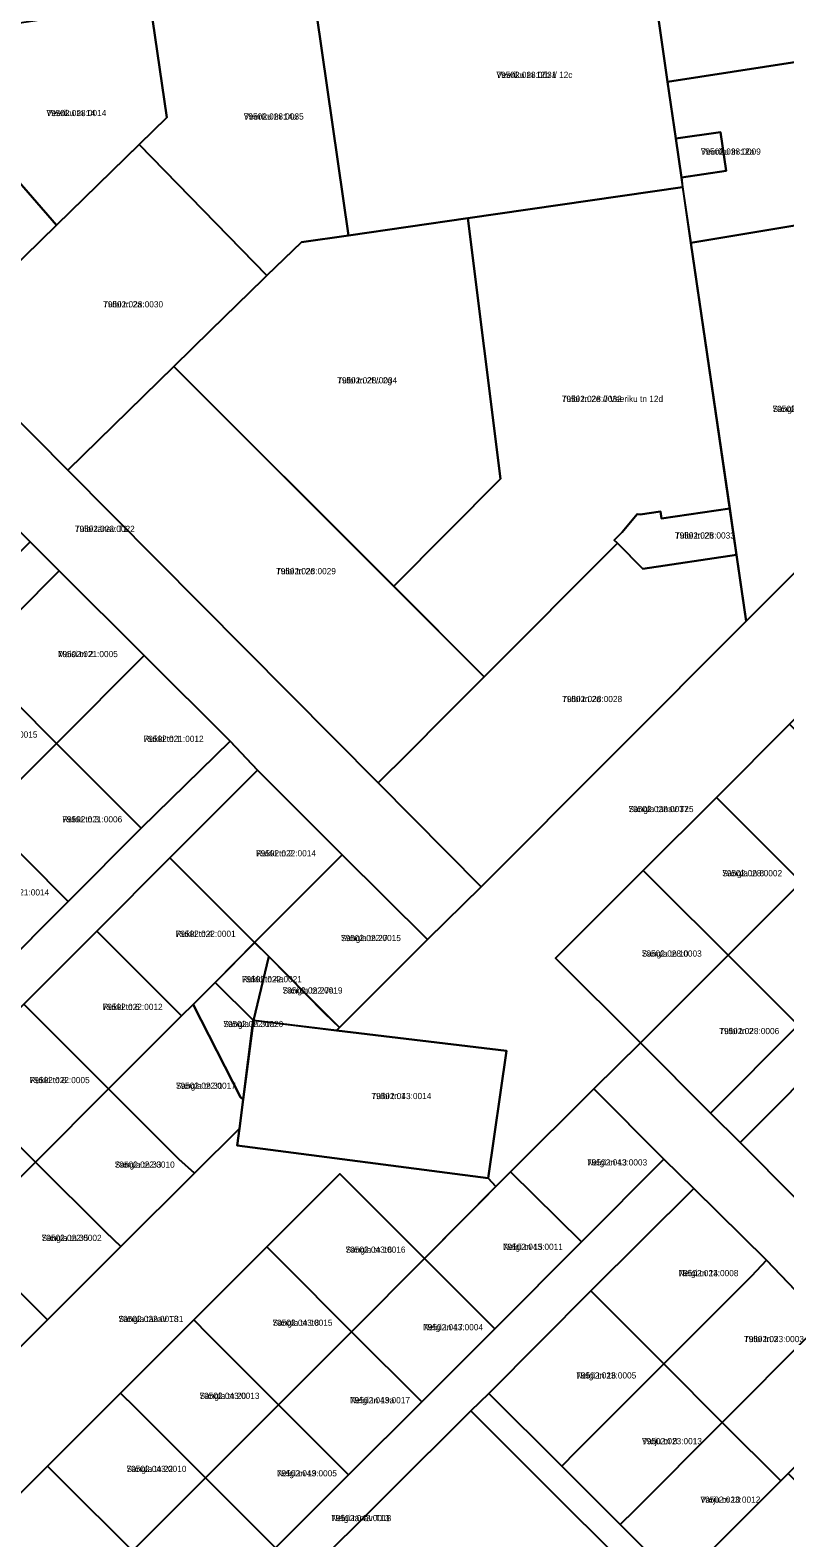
# Model space of a CAD drawing. Extents: x 643847 to 663718, y 6468443 to 6482775.
# Drawn here: x 657320.2 to 657502.8, y 6473294.6 to 6473659.2 of the extents above; entities that cross this region are included whole.
import ezdxf

# ---------------------------------------------------------------- set-up
doc = ezdxf.new("R2010")
doc.units = 0
for name, color, linetype in [('L_AADRESS', 7, 'Continuous'), ('PIIR', 7, 'Continuous'), ('TUNNUS', 7, 'Continuous')]:
    doc.layers.add(name, color=color, linetype=linetype)

msp = doc.modelspace()

# ---------------------------------------------------------------- linework, layer by layer
at = {"layer": 'PIIR'}
for points in [[(657524.26, 6473693.62), (657524.4, 6473692.71), (657530.22, 6473655.34), (657474.44, 6473646.75), (657468.85, 6473685.8)], [(657468.85, 6473685.8), (657474.44, 6473646.75), (657476.41, 6473633.04), (657477.76, 6473623.64), (657478.07, 6473621.23), (657426.1, 6473613.73), (657397.2, 6473609.56), (657388.17, 6473672.3)], [(657388.17, 6473672.3), (657397.2, 6473609.56), (657385.82, 6473607.96), (657377.48, 6473599.9), (657346.54, 6473631.58), (657353.22, 6473638.09), (657349.19, 6473665.8)], [(657349.19, 6473665.8), (657353.22, 6473638.09), (657326.54, 6473612.11), (657310.07, 6473630.96), (657308.76, 6473638.79), (657299.62, 6473647.92), (657294.98, 6473657.6)], [(657294.98, 6473657.6), (657299.62, 6473647.92), (657308.76, 6473638.79), (657310.07, 6473630.96), (657326.54, 6473612.11), (657303.2, 6473589.37), (657297.9, 6473584.21), (657261.7, 6473619.91), (657261.61, 6473624.2)], [(657530.22, 6473655.34), (657535.24, 6473616.95), (657509.59, 6473612.69), (657480.03, 6473607.79), (657477.76, 6473623.64), (657488.57, 6473625.19), (657487.23, 6473634.59), (657476.41, 6473633.04), (657474.44, 6473646.75)], [(657487.23, 6473634.59), (657488.57, 6473625.19), (657477.76, 6473623.64), (657476.41, 6473633.04)], [(657329.27, 6473552.78), (657305.38, 6473576.84), (657310.68, 6473582), (657303.2, 6473589.37), (657326.54, 6473612.11), (657346.54, 6473631.58), (657377.48, 6473599.9), (657376.65, 6473599.07), (657363.84, 6473586.56), (657354.98, 6473577.9)], [(657395.7, 6473459.74), (657375.18, 6473480.24), (657368.56, 6473487.23), (657347.74, 6473507.95), (657327.22, 6473528.44), (657320.16, 6473535.5), (657299.65, 6473556.01), (657279.6, 6473576), (657260.85, 6473591.41), (657246.74, 6473605.57), (657232.62, 6473619.73), (657261.61, 6473624.2), (657261.7, 6473619.91), (657297.9, 6473584.21), (657305.38, 6473576.84), (657329.27, 6473552.78), (657404.39, 6473477.17), (657429.34, 6473452.06), (657416.29, 6473439.27)], [(657478.07, 6473621.23), (657480.03, 6473607.79), (657489.48, 6473543.55), (657472.98, 6473541.12), (657472.72, 6473542.85), (657467.78, 6473542.06), (657467.06, 6473542.19), (657463.43, 6473537.81), (657461.52, 6473535.91), (657462.31, 6473535.14), (657430.06, 6473502.83), (657408.15, 6473524.76), (657434.01, 6473550.75), (657426.1, 6473613.73)], [(657426.1, 6473613.73), (657434.01, 6473550.75), (657408.15, 6473524.76), (657354.98, 6473577.9), (657363.84, 6473586.56), (657376.65, 6473599.07), (657377.48, 6473599.9), (657385.82, 6473607.96), (657397.2, 6473609.56)], [(657493.48, 6473516.31), (657480.03, 6473607.79), (657509.59, 6473612.69), (657519.66, 6473542.58)], [(657404.39, 6473477.17), (657329.27, 6473552.78), (657354.98, 6473577.9), (657430.06, 6473502.83), (657420.86, 6473493.6), (657411.66, 6473484.38)], [(657493.48, 6473516.31), (657519.66, 6473542.58), (657529.3, 6473552.25), (657523.11, 6473524.61), (657535.64, 6473523.1), (657521.45, 6473508.91), (657503.89, 6473491.33), (657486.23, 6473473.67), (657468.55, 6473456), (657447.34, 6473434.78), (657467.85, 6473414.28), (657456.62, 6473403.13), (657436.39, 6473383.1), (657432.9, 6473379.57), (657431.04, 6473381.58), (657435.42, 6473412.36), (657394.34, 6473417.29), (657395.03, 6473418), (657416.29, 6473439.27), (657429.34, 6473452.06)], [(657489.48, 6473543.55), (657491.12, 6473532.31), (657468.43, 6473528.98), (657462.31, 6473535.14), (657461.52, 6473535.91), (657463.43, 6473537.81), (657467.06, 6473542.19), (657467.78, 6473542.06), (657472.72, 6473542.85), (657472.98, 6473541.12)], [(657298.97, 6473514.29), (657320.16, 6473535.5), (657327.22, 6473528.44), (657306.02, 6473507.22), (657288.35, 6473489.53), (657270.69, 6473471.84), (657253.01, 6473454.17), (657235.3, 6473436.45), (657217.63, 6473418.76), (657199.99, 6473401.12), (657182.33, 6473383.44), (657161.36, 6473362.47), (657154.14, 6473369.72), (657174.95, 6473390.81), (657192.7, 6473408.41), (657210.45, 6473426.02), (657228.2, 6473443.62), (657245.94, 6473461.22), (657263.61, 6473478.92), (657281.29, 6473496.6)], [(657429.34, 6473452.06), (657404.39, 6473477.17), (657411.66, 6473484.38), (657420.86, 6473493.6), (657430.06, 6473502.83), (657462.31, 6473535.14), (657468.43, 6473528.98), (657491.12, 6473532.31), (657493.48, 6473516.31)], [(657327.22, 6473528.44), (657347.74, 6473507.95), (657326.53, 6473486.72), (657306.02, 6473507.22)], [(657306.02, 6473507.22), (657326.53, 6473486.72), (657308.86, 6473469.03), (657291.89, 6473486), (657288.35, 6473489.53)], [(657368.56, 6473487.23), (657347.04, 6473466.21), (657326.53, 6473486.72), (657347.74, 6473507.95)], [(657575.34, 6473487.82), (657581.81, 6473494.29), (657594.46, 6473492.74), (657587.29, 6473485.79), (657572.91, 6473471.86), (657558.76, 6473457.71), (657544.62, 6473443.58), (657537.91, 6473436.16), (657516.72, 6473414.93), (657491.98, 6473390.18), (657484.82, 6473397.3), (657506.04, 6473418.53), (657523.72, 6473436.2), (657541.39, 6473453.88), (657559.07, 6473471.56)], [(657503.9, 6473491.35), (657507.44, 6473487.81), (657524.42, 6473470.85), (657506.74, 6473453.17), (657489.76, 6473470.14), (657486.23, 6473473.67)], [(657347.04, 6473466.21), (657368.56, 6473487.23), (657375.18, 6473480.24), (657353.98, 6473459.02), (657336.31, 6473441.33), (657318.63, 6473423.62), (657300.96, 6473405.95), (657283.31, 6473388.27), (657265.63, 6473370.59), (657247.96, 6473352.9), (657230.3, 6473335.2), (657209.45, 6473314.16), (657202.27, 6473321.38), (657223.33, 6473342.45), (657241, 6473360.11), (657258.69, 6473377.8), (657276.37, 6473395.48), (657294.03, 6473413.16), (657311.7, 6473430.84), (657329.37, 6473448.52)], [(657329.37, 6473448.52), (657308.86, 6473469.03), (657326.53, 6473486.72), (657347.04, 6473466.21)], [(657375.18, 6473480.24), (657395.7, 6473459.74), (657374.49, 6473438.53), (657353.98, 6473459.02)], [(657489.06, 6473435.49), (657472.08, 6473452.46), (657468.55, 6473456), (657486.23, 6473473.67), (657489.76, 6473470.14), (657506.74, 6473453.17)], [(657311.7, 6473430.84), (657308.17, 6473434.38), (657291.2, 6473451.34), (657308.86, 6473469.03), (657329.37, 6473448.52)], [(657353.98, 6473459.02), (657374.49, 6473438.53), (657364.94, 6473428.89), (657359.62, 6473423.55), (657356.83, 6473420.84), (657339.85, 6473437.79), (657336.31, 6473441.33)], [(657395.03, 6473418), (657391.48, 6473421.56), (657377.92, 6473435.15), (657374.49, 6473438.53), (657395.7, 6473459.74), (657416.29, 6473439.27)], [(657468.55, 6473456), (657472.08, 6473452.46), (657489.06, 6473435.49), (657467.85, 6473414.28), (657447.34, 6473434.78)], [(657506.74, 6473453.17), (657523.72, 6473436.2), (657506.04, 6473418.53), (657489.06, 6473435.49)], [(657336.31, 6473441.33), (657339.85, 6473437.79), (657356.83, 6473420.84), (657339.16, 6473403.15), (657322.18, 6473420.11), (657318.63, 6473423.62)], [(657374.51, 6473438.54), (657377.92, 6473435.15), (657374.21, 6473419.72), (657364.94, 6473428.89)], [(657467.85, 6473414.28), (657489.06, 6473435.49), (657506.04, 6473418.53), (657484.82, 6473397.3)], [(657377.92, 6473435.15), (657391.44, 6473421.5), (657395.03, 6473418), (657394.34, 6473417.29), (657374.21, 6473419.72)], [(657364.94, 6473428.89), (657374.21, 6473419.72), (657371.75, 6473400.55), (657371.07, 6473401.14), (657359.62, 6473423.55)], [(657318.63, 6473423.62), (657322.18, 6473420.11), (657339.16, 6473403.15), (657321.49, 6473385.46), (657304.5, 6473402.41), (657300.96, 6473405.95)], [(657370.83, 6473393.6), (657359.94, 6473382.73), (657356.14, 6473386.19), (657339.16, 6473403.15), (657356.83, 6473420.84), (657359.62, 6473423.55), (657371.07, 6473401.14), (657371.75, 6473400.55)], [(657431.04, 6473381.58), (657370.3, 6473389.5), (657370.83, 6473393.6), (657371.75, 6473400.55), (657374.18, 6473419.79), (657394.34, 6473417.29), (657435.42, 6473412.36)], [(657498.41, 6473361.71), (657480.77, 6473379.06), (657473.56, 6473386.15), (657456.62, 6473403.13), (657467.85, 6473414.28), (657484.82, 6473397.3), (657491.98, 6473390.18), (657505.41, 6473376.75), (657518.89, 6473363.37), (657532.72, 6473349.6), (657546.2, 6473336.18), (657560.35, 6473322.09), (657568.55, 6473313.92), (657589.55, 6473292.99), (657610.7, 6473271.22), (657597.45, 6473262.37), (657554.73, 6473304.95), (657541.96, 6473317.66), (657526.16, 6473332.72), (657512.31, 6473347.16)], [(657491.98, 6473390.18), (657516.72, 6473414.93), (657530.15, 6473401.51), (657505.41, 6473376.75)], [(657300.96, 6473405.95), (657304.5, 6473402.41), (657321.49, 6473385.46), (657303.82, 6473367.78), (657286.84, 6473384.74), (657283.31, 6473388.27)], [(657342.09, 6473365.04), (657338.47, 6473368.5), (657321.49, 6473385.46), (657339.16, 6473403.15), (657356.14, 6473386.19), (657359.94, 6473382.73)], [(657473.56, 6473386.15), (657453.58, 6473366.14), (657436.39, 6473383.1), (657456.62, 6473403.13)], [(657359.94, 6473382.73), (657370.83, 6473393.6), (657370.3, 6473389.5), (657431.04, 6473381.58), (657432.9, 6473379.57), (657415.61, 6473362.1), (657398.63, 6473379.08), (657395.09, 6473382.62), (657377.41, 6473364.93), (657359.75, 6473347.26), (657342.07, 6473329.58), (657324.4, 6473311.91), (657306.72, 6473294.22), (657289.02, 6473276.57), (657267.72, 6473255.63), (657250.17, 6473273.07), (657271.32, 6473294.21), (657288.99, 6473311.9), (657306.66, 6473329.58), (657324.35, 6473347.28), (657342.09, 6473365.04)], [(657324.35, 6473347.28), (657320.8, 6473350.81), (657303.82, 6473367.78), (657321.49, 6473385.46), (657338.47, 6473368.5), (657342.09, 6473365.04)], [(657453.58, 6473366.14), (657473.56, 6473386.15), (657480.77, 6473379.06), (657455.86, 6473354.3), (657431.17, 6473329.46), (657426.84, 6473325.3), (657366.24, 6473264.94), (657408.59, 6473222.06), (657403.33, 6473219.05), (657379.67, 6473242.78), (657361.89, 6473260.61), (657336.67, 6473235.5), (657312.14, 6473211.06), (657305.32, 6473217.86), (657326.53, 6473239.08), (657344.21, 6473256.76), (657361.88, 6473274.44), (657379.56, 6473292.11), (657397.23, 6473309.79), (657414.92, 6473327.44), (657432.59, 6473345.13)], [(657377.41, 6473364.93), (657395.09, 6473382.62), (657398.63, 6473379.08), (657415.61, 6473362.1), (657397.94, 6473344.41), (657380.96, 6473361.4)], [(657432.59, 6473345.13), (657415.61, 6473362.1), (657436.39, 6473383.1), (657453.58, 6473366.14)], [(657480.77, 6473379.06), (657498.41, 6473361.71), (657494.73, 6473357.86), (657473.53, 6473336.64), (657459.39, 6473350.77), (657455.86, 6473354.3)], [(657306.66, 6473329.58), (657303.13, 6473333.13), (657286.15, 6473350.08), (657303.82, 6473367.78), (657320.8, 6473350.81), (657324.35, 6473347.28)], [(657359.75, 6473347.26), (657377.41, 6473364.93), (657380.96, 6473361.4), (657397.94, 6473344.41), (657380.26, 6473326.76), (657363.28, 6473343.72)], [(657414.92, 6473327.44), (657397.94, 6473344.41), (657415.61, 6473362.1), (657432.59, 6473345.13)], [(657512.31, 6473347.16), (657508.88, 6473343.72), (657487.67, 6473322.5), (657473.53, 6473336.64), (657494.73, 6473357.86), (657498.41, 6473361.71)], [(657455.86, 6473354.3), (657459.39, 6473350.77), (657473.53, 6473336.64), (657452.33, 6473315.41), (657448.81, 6473311.89), (657431.17, 6473329.46)], [(657359.75, 6473347.26), (657363.28, 6473343.72), (657380.26, 6473326.76), (657362.58, 6473309.08), (657345.61, 6473326.05), (657342.07, 6473329.58)], [(657414.92, 6473327.44), (657397.23, 6473309.79), (657380.26, 6473326.76), (657397.94, 6473344.41)], [(657526.16, 6473332.72), (657523.02, 6473329.58), (657503.58, 6473310.12), (657501.82, 6473308.36), (657487.67, 6473322.5), (657508.88, 6473343.72), (657512.31, 6473347.16)], [(657448.81, 6473311.89), (657452.33, 6473315.41), (657473.53, 6473336.64), (657487.67, 6473322.5), (657466.47, 6473301.28), (657462.94, 6473297.75)], [(657342.07, 6473329.58), (657345.61, 6473326.05), (657362.58, 6473309.08), (657344.9, 6473291.4), (657327.93, 6473308.37), (657324.4, 6473311.91)], [(657381.34, 6473191.26), (657352.02, 6473171.82), (657344.31, 6473179.07), (657374.09, 6473199.29), (657403.33, 6473219.05), (657408.59, 6473222.06), (657481.96, 6473270.21), (657426.84, 6473325.3), (657431.17, 6473329.46), (657448.81, 6473311.89), (657462.94, 6473297.75), (657477.08, 6473283.6), (657487.17, 6473273.66), (657491.31, 6473276.47), (657519.02, 6473294.72), (657541.96, 6473317.66), (657554.73, 6473304.95), (657524.7, 6473285.23), (657504.22, 6473271.8), (657483.75, 6473258.37), (657463.27, 6473244.94), (657442.79, 6473231.51), (657422.3, 6473218.09), (657401.82, 6473204.67)], [(657380.26, 6473326.76), (657397.23, 6473309.79), (657379.56, 6473292.11), (657362.58, 6473309.08)], [(657426.84, 6473325.3), (657481.96, 6473270.21), (657408.59, 6473222.06), (657366.24, 6473264.94)], [(657462.94, 6473297.75), (657466.47, 6473301.28), (657487.67, 6473322.5), (657501.82, 6473308.36), (657480.62, 6473287.14), (657477.08, 6473283.6)], [(657324.4, 6473311.91), (657327.93, 6473308.37), (657344.9, 6473291.4), (657327.23, 6473273.73), (657310.25, 6473290.69), (657306.72, 6473294.22)], [(657362.58, 6473309.08), (657379.56, 6473292.11), (657361.88, 6473274.44), (657344.9, 6473291.4)], [(657477.08, 6473283.6), (657480.62, 6473287.14), (657501.82, 6473308.36), (657503.58, 6473310.12), (657519.02, 6473294.72), (657491.31, 6473276.47), (657487.17, 6473273.66)]]:
    msp.add_lwpolyline(points, close=True, dxfattribs=at)

# ---------------------------------------------------------------- texts
at = {"layer": 'L_AADRESS'}
for s, p in [('Veeriku tn 12b // 12c', (657433.01, 6473647.68)), ('Veeriku tn 14', (657324.1, 6473638.45)), ('Veeriku tn 14a', (657371.87, 6473637.61)), ('Veeriku tn 12a', (657482.49, 6473629.12)), ('Tulbi tn 2a', (657337.84, 6473592.18)), ('Tulbi tn 2f // 2g', (657394.49, 6473573.79)), ('Tulbi tn 2e // Veeriku tn 12d', (657448.81, 6473569.31)), ('Sangla tn 25', (657499.84, 6473566.89)), ('Tulbi tänav T1', (657330.98, 6473537.87)), ('Tulbi tn 2h', (657476.21, 6473536.27)), ('Tulbi tn 2c', (657379.67, 6473527.64)), ('Maisi tn 2', (657326.88, 6473507.59)), ('Tulbi tn 2d', (657448.93, 6473496.71)), ('Rukki tn 1', (657347.65, 6473487.08)), ('Rukki tn 3', (657327.95, 6473467.62)), ('Sangla tänav T25', (657464.99, 6473470.1)), ('Rukki tn 2', (657374.84, 6473459.39)), ('Sangla tn 8', (657487.65, 6473454.58)), ('Rukki tn 4', (657355.4, 6473439.93)), ('Sangla tn 27', (657395.39, 6473438.9)), ('Sangla tn 10', (657468.2, 6473435.14)), ('Rukki tn 4a', (657371.43, 6473428.95)), ('Sangla tn 27a', (657381.27, 6473426.22)), ('Rukki tn 6', (657337.73, 6473422.24)), ('Sangla tn 31a', (657366.91, 6473418.1)), ('Tulbi tn 2', (657486.95, 6473416.4)), ('Rukki tn 8', (657320.07, 6473404.54)), ('Sangla tn 31', (657355.45, 6473403.17)), ('Tulbi tn 1', (657402.76, 6473400.68)), ('Sangla tn 33', (657340.65, 6473384.09)), ('Nelgi tn 13', (657454.99, 6473384.63)), ('Sangla tn 35', (657322.96, 6473366.37)), ('Sangla tn 16', (657396.51, 6473363.52)), ('Nelgi tn 15', (657434.59, 6473364.21)), ('Nelgi tn 14', (657477.08, 6473357.85)), ('Sangla tänav T31', (657341.54, 6473346.76)), ('Sangla tn 18', (657378.83, 6473345.85)), ('Nelgi tn 17', (657415.27, 6473344.77)), ('Tulbi tn 3', (657492.92, 6473341.9)), ('Nelgi tn 16', (657452.35, 6473333.1)), ('Sangla tn 20', (657361.17, 6473328.17)), ('Nelgi tn 19a', (657397.59, 6473327.1)), ('Varju tn 8', (657468.24, 6473317.2)), ('Sangla tn 22', (657343.49, 6473310.49)), ('Nelgi tn 19', (657379.9, 6473309.43)), ('Varju tn 10', (657482.38, 6473303.05)), ('Nelgi tänav T13', (657393.05, 6473298.6))]:
    msp.add_text(s, height=1.5, dxfattribs=at).set_placement(p)
at = {"layer": 'TUNNUS'}
for s, p in [('79502:028:0031', (657433.01, 6473647.68)), ('79502:028:0014', (657324.1, 6473638.45)), ('79502:028:0035', (657371.87, 6473637.61)), ('79502:028:0009', (657482.49, 6473629.12)), ('79502:028:0030', (657337.84, 6473592.18)), ('79502:028:0034', (657394.49, 6473573.79)), ('79502:028:0032', (657448.81, 6473569.31)), ('79502:028:0017', (657499.84, 6473566.89)), ('79502:022:0022', (657330.98, 6473537.87)), ('79502:028:0033', (657476.21, 6473536.27)), ('79502:028:0029', (657379.67, 6473527.64)), ('79502:021:0005', (657326.88, 6473507.59)), ('79502:028:0028', (657448.93, 6473496.71)), ('79502:021:0015', (657307.44, 6473488.12)), ('79502:021:0012', (657347.65, 6473487.08)), ('79502:021:0006', (657327.95, 6473467.62)), ('79502:028:0037', (657464.99, 6473470.1)), ('79502:022:0014', (657374.84, 6473459.39)), ('79502:028:0002', (657487.65, 6473454.58)), ('79502:021:0014', (657310.28, 6473449.94)), ('79502:022:0001', (657355.4, 6473439.93)), ('79502:022:0015', (657395.39, 6473438.9)), ('79502:028:0003', (657468.2, 6473435.14)), ('79502:022:0021', (657371.43, 6473428.95)), ('79502:022:0019', (657381.27, 6473426.22)), ('79502:022:0012', (657337.73, 6473422.24)), ('79502:022:0020', (657366.91, 6473418.1)), ('79502:028:0006', (657486.95, 6473416.4)), ('79502:022:0005', (657320.07, 6473404.54)), ('79502:022:0017', (657355.45, 6473403.17)), ('79502:043:0014', (657402.76, 6473400.68)), ('79502:022:0010', (657340.65, 6473384.09)), ('79502:043:0003', (657454.99, 6473384.63)), ('79502:022:0002', (657322.96, 6473366.37)), ('79502:043:0016', (657396.51, 6473363.52)), ('79502:043:0011', (657434.59, 6473364.21)), ('79502:023:0008', (657477.08, 6473357.85)), ('79502:022:0018', (657341.54, 6473346.76)), ('79502:043:0015', (657378.83, 6473345.85)), ('79502:043:0004', (657415.27, 6473344.77)), ('79502:023:0003', (657492.92, 6473341.9)), ('79502:023:0005', (657452.35, 6473333.1)), ('79502:043:0013', (657361.17, 6473328.17)), ('79502:043:0017', (657397.59, 6473327.1)), ('79502:023:0013', (657468.24, 6473317.2)), ('79502:043:0010', (657343.49, 6473310.49)), ('79502:043:0005', (657379.9, 6473309.43)), ('79502:023:0012', (657482.38, 6473303.05)), ('79502:043:0018', (657393.05, 6473298.6))]:
    msp.add_text(s, height=1.5, dxfattribs=at).set_placement(p)

doc.saveas('drawing.dxf')
